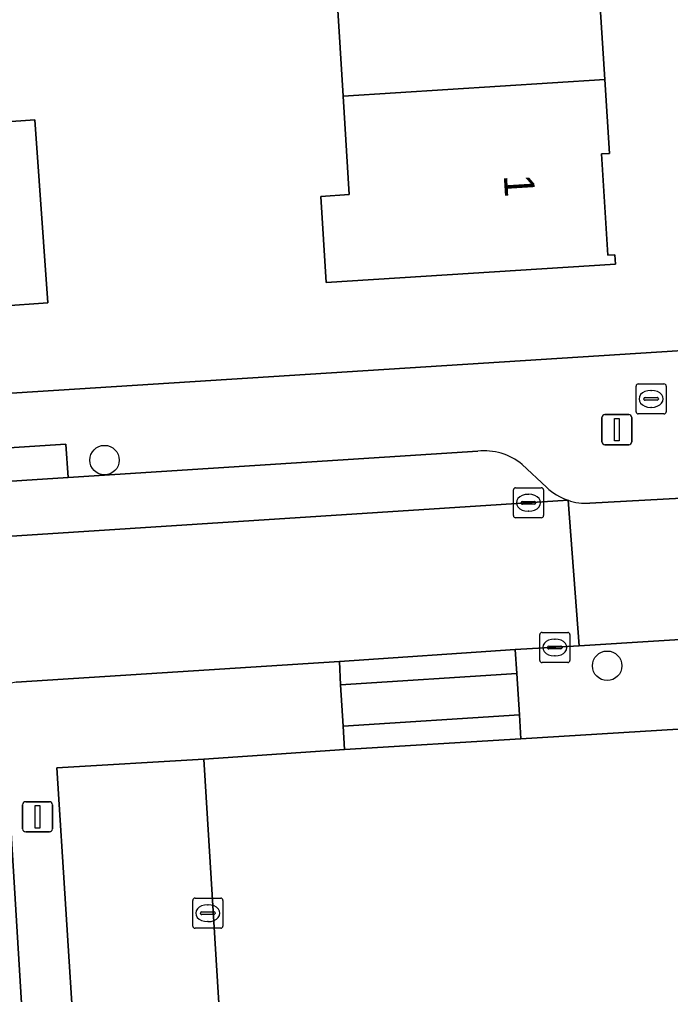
# Model space of a CAD drawing. Extents: x 159680 to 160786, y 387323 to 388340.
# Drawn here: x 160656.83 to 160678.44, y 387772 to 387804.34 of the extents above; entities that cross this region are included whole.
import ezdxf

# ---------------------------------------------------------------- set-up
doc = ezdxf.new("R2010")
doc.units = 0
for name, color, linetype in [('IMGEO_Boom', 7, 'Continuous'), ('IMGEO_Brandkraan', 7, 'Continuous'), ('IMGEO_Erf', 7, 'Continuous'), ('IMGEO_Groenvoorziening', 7, 'Continuous'), ('IMGEO_Kolk', 7, 'Continuous'), ('IMGEO_Lichtmast', 7, 'Continuous'), ('IMGEO_Pand', 7, 'Continuous'), ('IMGEO_Pand_nummerreeks', 7, 'Continuous'), ('IMGEO_Parkeervlak_open', 7, 'Continuous'), ('IMGEO_Rijbaan_lokaal_open', 7, 'Continuous'), ('IMGEO_Voetpad_open', 7, 'Continuous')]:
    doc.layers.add(name, color=color, linetype=linetype)

msp = doc.modelspace()

# ---------------------------------------------------------------- linework, layer by layer
at = {"layer": 'IMGEO_Boom'}
for centre in [(160659.658, 387789.727), (160676.34, 387782.905)]:
    msp.add_circle(centre, 0.489, dxfattribs=at)
at = {"layer": 'IMGEO_Brandkraan'}
for p, q in [((160677.299, 387791.331), (160677.299, 387792.183)), ((160677.374, 387792.257), (160678.226, 387792.257)), ((160678.3, 387792.183), (160678.3, 387791.331)), ((160677.601, 387791.8), (160677.999, 387791.8)), ((160677.787, 387792.037), (160677.812, 387792.037)), ((160677.558, 387791.751), (160677.558, 387791.763)), ((160677.996, 387791.714), (160677.598, 387791.714)), ((160677.81, 387791.477), (160677.785, 387791.477)), ((160678.042, 387791.763), (160678.042, 387791.751)), ((160678.226, 387791.257), (160677.374, 387791.257))]:
    msp.add_line(p, q, dxfattribs=at)
for points in [[(160677.299, 387791.331), (160677.299, 387792.183)], [(160677.374, 387792.257), (160678.226, 387792.257)], [(160678.3, 387792.183), (160678.3, 387791.331)], [(160678.226, 387791.257), (160677.374, 387791.257)]]:
    msp.add_lwpolyline(points, dxfattribs=at)
for centre, radius, start, end in [((160677.376, 387792.181), 0.0765, 91.552, 178.448), ((160677.376, 387792.181), 0.0765, 91.552, 178.448), ((160678.224, 387792.181), 0.0765, 1.552, 88.448), ((160678.224, 387792.181), 0.0765, 1.552, 88.448), ((160677.598, 387791.76), 0.0403, 85.8775, 175.7526), ((160678.003, 387791.762), 0.0386, 1.7309, 96.639), ((160677.595, 387791.75), 0.0366, 178.938, 274.7102), ((160677.999, 387791.757), 0.043, 264.8664, 352.4533), ((160677.376, 387791.333), 0.0765, 181.552, 268.448), ((160677.376, 387791.333), 0.0765, 181.552, 268.448), ((160678.224, 387791.333), 0.0765, 271.552, 358.448), ((160678.224, 387791.333), 0.0765, 271.552, 358.448)]:
    msp.add_arc(centre, radius, start, end, dxfattribs=at)
for centre, major_axis, ratio, start_param, end_param in [((160677.786, 387791.757), (-0.387, 0.002), 0.722429, 4.712389, 7.853982), ((160677.811, 387791.757), (-0.39, 0.002), 0.717154, 1.570796, 4.712389)]:
    msp.add_ellipse(centre, major_axis=major_axis, ratio=ratio, start_param=start_param, end_param=end_param, dxfattribs=at)
at = {"layer": 'IMGEO_Erf'}
for points in [[(160651.889, 387836.751), (160651.977, 387835.435), (160654.84, 387835.627), (160655.147, 387831.048), (160655.548, 387825.065), (160655.949, 387819.082), (160656.291, 387813.97), (160653.335, 387813.772), (160653.465, 387811.334), (160656.046, 387811.472), (160656.28, 387807.103), (160656.56, 387801.872), (160654.155, 387801.744), (160654.206, 387800.792), (160657.341, 387801.017), (160657.777, 387794.945), (160654.642, 387794.719), (160654.826, 387791.832), (160678.67, 387793.355)], [(160676.109, 387804.764), (160676.26, 387802.354), (160676.414, 387799.898), (160676.149, 387799.882), (160676.359, 387796.524), (160676.592, 387796.538), (160676.612, 387796.222), (160667.01, 387795.62), (160666.831, 387798.474), (160667.781, 387798.534), (160667.576, 387801.798), (160667.374, 387805.017)]]:
    msp.add_lwpolyline(points, dxfattribs=at)
at = {"layer": 'IMGEO_Groenvoorziening'}
msp.add_lwpolyline([(160657.189, 387766.985), (160656.551, 387777.544)], dxfattribs=at)
at = {"layer": 'IMGEO_Kolk'}
for p, q in [((160673.227, 387787.886), (160673.227, 387788.738)), ((160673.302, 387788.812), (160674.154, 387788.812)), ((160673.715, 387788.592), (160673.74, 387788.592)), ((160674.228, 387788.738), (160674.228, 387787.886)), ((160673.486, 387788.306), (160673.486, 387788.318)), ((160673.924, 387788.269), (160673.526, 387788.269)), ((160673.529, 387788.355), (160673.927, 387788.355)), ((160673.97, 387788.318), (160673.97, 387788.306)), ((160673.738, 387788.032), (160673.713, 387788.032)), ((160674.154, 387787.812), (160673.302, 387787.812)), ((160674.102, 387783.085), (160674.102, 387783.937)), ((160674.177, 387784.011), (160675.029, 387784.011)), ((160674.59, 387783.791), (160674.615, 387783.791)), ((160675.103, 387783.937), (160675.103, 387783.085)), ((160674.361, 387783.505), (160674.361, 387783.517)), ((160674.799, 387783.468), (160674.401, 387783.468)), ((160674.404, 387783.554), (160674.802, 387783.554)), ((160674.845, 387783.517), (160674.845, 387783.505)), ((160674.613, 387783.231), (160674.588, 387783.231)), ((160675.029, 387783.011), (160674.177, 387783.011)), ((160662.585, 387774.272), (160662.585, 387775.124)), ((160662.66, 387775.198), (160663.512, 387775.198)), ((160663.073, 387774.978), (160663.098, 387774.978)), ((160663.586, 387775.124), (160663.586, 387774.272)), ((160662.844, 387774.692), (160662.844, 387774.704)), ((160663.282, 387774.655), (160662.884, 387774.655)), ((160662.887, 387774.741), (160663.285, 387774.741)), ((160663.328, 387774.704), (160663.328, 387774.692)), ((160663.096, 387774.418), (160663.071, 387774.418)), ((160663.512, 387774.198), (160662.66, 387774.198))]:
    msp.add_line(p, q, dxfattribs=at)
for points in [[(160673.227, 387787.886), (160673.227, 387788.738)], [(160673.302, 387788.812), (160674.154, 387788.812)], [(160674.228, 387788.738), (160674.228, 387787.886)], [(160674.154, 387787.812), (160673.302, 387787.812)], [(160674.102, 387783.085), (160674.102, 387783.937)], [(160674.177, 387784.011), (160675.029, 387784.011)], [(160675.103, 387783.937), (160675.103, 387783.085)], [(160675.029, 387783.011), (160674.177, 387783.011)], [(160662.585, 387774.272), (160662.585, 387775.124)], [(160662.66, 387775.198), (160663.512, 387775.198)], [(160663.586, 387775.124), (160663.586, 387774.272)], [(160663.512, 387774.198), (160662.66, 387774.198)]]:
    msp.add_lwpolyline(points, dxfattribs=at)
for centre, radius, start, end in [((160673.304, 387788.736), 0.0765, 91.552, 178.448), ((160673.304, 387788.736), 0.0765, 91.552, 178.448), ((160674.152, 387788.736), 0.0765, 1.552, 88.448), ((160674.152, 387788.736), 0.0765, 1.552, 88.448), ((160673.526, 387788.315), 0.0403, 85.8775, 175.7526), ((160673.523, 387788.305), 0.0366, 178.938, 274.7102), ((160673.927, 387788.312), 0.043, 264.8664, 352.4533), ((160673.931, 387788.317), 0.0386, 1.7309, 96.639), ((160673.304, 387787.888), 0.0765, 181.552, 268.448), ((160673.304, 387787.888), 0.0765, 181.552, 268.448), ((160674.152, 387787.888), 0.0765, 271.552, 358.448), ((160674.152, 387787.888), 0.0765, 271.552, 358.448), ((160674.179, 387783.935), 0.0765, 91.552, 178.448), ((160674.179, 387783.935), 0.0765, 91.552, 178.448), ((160675.027, 387783.935), 0.0765, 1.552, 88.448), ((160675.027, 387783.935), 0.0765, 1.552, 88.448), ((160674.401, 387783.514), 0.0403, 85.8775, 175.7526), ((160674.398, 387783.504), 0.0366, 178.938, 274.7102), ((160674.802, 387783.511), 0.043, 264.8664, 352.4533), ((160674.806, 387783.516), 0.0386, 1.7309, 96.639), ((160674.179, 387783.087), 0.0765, 181.552, 268.448), ((160674.179, 387783.087), 0.0765, 181.552, 268.448), ((160675.027, 387783.087), 0.0765, 271.552, 358.448), ((160675.027, 387783.087), 0.0765, 271.552, 358.448), ((160662.662, 387775.122), 0.0765, 91.552, 178.448), ((160662.662, 387775.122), 0.0765, 91.552, 178.448), ((160663.51, 387775.122), 0.0765, 1.552, 88.448), ((160663.51, 387775.122), 0.0765, 1.552, 88.448), ((160662.884, 387774.701), 0.0403, 85.8775, 175.7526), ((160662.881, 387774.691), 0.0366, 178.938, 274.7102), ((160663.285, 387774.698), 0.043, 264.8664, 352.4533), ((160663.289, 387774.703), 0.0386, 1.7309, 96.639), ((160662.662, 387774.274), 0.0765, 181.552, 268.448), ((160662.662, 387774.274), 0.0765, 181.552, 268.448), ((160663.51, 387774.274), 0.0765, 271.552, 358.448), ((160663.51, 387774.274), 0.0765, 271.552, 358.448)]:
    msp.add_arc(centre, radius, start, end, dxfattribs=at)
for centre, major_axis, ratio, start_param, end_param in [((160673.714, 387788.312), (-0.387, 0.002), 0.722429, 4.712389, 7.853982), ((160673.739, 387788.312), (-0.39, 0.002), 0.717154, 1.570796, 4.712389), ((160674.589, 387783.511), (-0.387, 0.002), 0.722429, 4.712389, 7.853982), ((160674.614, 387783.511), (-0.39, 0.002), 0.717154, 1.570796, 4.712389), ((160663.072, 387774.698), (-0.387, 0.002), 0.722429, 4.712389, 7.853982), ((160663.097, 387774.698), (-0.39, 0.002), 0.717154, 1.570796, 4.712389)]:
    msp.add_ellipse(centre, major_axis=major_axis, ratio=ratio, start_param=start_param, end_param=end_param, dxfattribs=at)
at = {"layer": 'IMGEO_Lichtmast'}
for p, q in [((160676.165, 387790.336), (160676.165, 387791.136)), ((160676.165, 387791.136), (160676.165, 387790.336)), ((160676.265, 387791.236), (160677.055, 387791.236)), ((160677.055, 387791.236), (160676.265, 387791.236)), ((160677.155, 387791.136), (160677.155, 387790.336)), ((160677.155, 387790.336), (160677.155, 387791.136)), ((160677.055, 387790.236), (160676.265, 387790.236)), ((160676.265, 387790.236), (160677.055, 387790.236)), ((160656.94, 387777.495), (160656.94, 387778.295)), ((160656.94, 387778.295), (160656.94, 387777.495)), ((160657.04, 387778.395), (160657.83, 387778.395)), ((160657.83, 387778.395), (160657.04, 387778.395)), ((160657.93, 387778.295), (160657.93, 387777.495)), ((160657.93, 387777.495), (160657.93, 387778.295)), ((160657.83, 387777.395), (160657.04, 387777.395)), ((160657.04, 387777.395), (160657.83, 387777.395))]:
    msp.add_line(p, q, dxfattribs=at)
for points in [[(160676.585, 387791.111), (160676.735, 387791.111), (160676.735, 387790.361), (160676.585, 387790.361), (160676.585, 387791.111)], [(160657.36, 387778.27), (160657.51, 387778.27), (160657.51, 387777.52), (160657.36, 387777.52), (160657.36, 387778.27)]]:
    msp.add_lwpolyline(points, dxfattribs=at)
for centre, start, end in [((160676.265, 387791.136), 90, 180), ((160676.265, 387791.136), 90, 180), ((160677.055, 387791.136), 0, 90), ((160677.055, 387791.136), 360, 90), ((160676.265, 387790.336), 180, 270), ((160676.265, 387790.336), 180, 270), ((160677.055, 387790.336), 270, 0), ((160677.055, 387790.336), 270, 0), ((160657.04, 387778.295), 90, 180), ((160657.04, 387778.295), 90, 180), ((160657.83, 387778.295), 0, 90), ((160657.83, 387778.295), 360, 90), ((160657.04, 387777.495), 180, 270), ((160657.04, 387777.495), 180, 270), ((160657.83, 387777.495), 270, 0), ((160657.83, 387777.495), 270, 0)]:
    msp.add_arc(centre, 0.1, start, end, dxfattribs=at)
at = {"layer": 'IMGEO_Pand'}
for points in [[(160676.26, 387802.354), (160676.109, 387804.764), (160675.856, 387804.748), (160675.632, 387808.311), (160666.264, 387807.726), (160666.438, 387804.958), (160667.374, 387805.017), (160667.576, 387801.798)], [(160667.576, 387801.798), (160667.781, 387798.534), (160666.831, 387798.474), (160667.01, 387795.62), (160676.612, 387796.222), (160676.592, 387796.538), (160676.359, 387796.524), (160676.149, 387799.882), (160676.414, 387799.898), (160676.26, 387802.354)], [(160657.777, 387794.945), (160657.341, 387801.017), (160654.206, 387800.792), (160654.642, 387794.719)]]:
    msp.add_lwpolyline(points, close=True, dxfattribs=at)
at = {"layer": 'IMGEO_Parkeervlak_open'}
for points in [[(160672.043, 387790.022), (160658.449, 387789.155)], [(160674.33, 387788.828), (160673.516, 387789.581)], [(160658.449, 387789.155), (160652.629, 387788.778)], [(160507.598, 387777.573), (160675.04, 387788.393)]]:
    msp.add_lwpolyline(points, dxfattribs=at)
msp.add_lwpolyline([(160658.67, 387770.138), (160663.523, 387770.457), (160662.958, 387779.811), (160658.078, 387779.519)], close=True, dxfattribs=at)
for centre, radius, start, end in [((160672.266, 387788.088), 1.947, 50.0795, 96.5862), ((160675.653, 387790.19), 1.898, 225.8356, 251.1748)]:
    msp.add_arc(centre, radius, start, end, dxfattribs=at)
at = {"layer": 'IMGEO_Rijbaan_lokaal_open'}
for points in [[(160675.04, 387788.393), (160675.411, 387783.57), (160695.502, 387784.827), (160695.218, 387789.608)], [(160656.729, 387782.366), (160667.455, 387783.044), (160673.287, 387783.448), (160675.411, 387783.57), (160675.04, 387788.393), (160507.598, 387777.573), (160504.943, 387777.404)], [(160678.805, 387788.468), (160675.76, 387788.297)]]:
    msp.add_lwpolyline(points, dxfattribs=at)
msp.add_lwpolyline([(160667.627, 387780.123), (160662.958, 387779.811), (160663.523, 387770.457), (160681.993, 387771.606), (160681.398, 387780.969), (160673.472, 387780.478)], close=True, dxfattribs=at)
msp.add_arc((160675.644, 387790.177), 1.883, 251.2856, 273.5251, dxfattribs=at)
at = {"layer": 'IMGEO_Voetpad_open'}
for points in [[(160683.617, 387793.636), (160678.67, 387793.355), (160654.826, 387791.832), (160653.254, 387791.732), (160593.198, 387787.895), (160592.411, 387787.845), (160591.618, 387787.794), (160531.447, 387783.951), (160530.037, 387783.861), (160529.842, 387783.849), (160519.612, 387783.82), (160506.129, 387784.42), (160506.008, 387784.442), (160504.943, 387777.404), (160507.598, 387777.573)], [(160510.507, 387779.675), (160652.629, 387788.778), (160652.516, 387789.884), (160658.373, 387790.256), (160658.449, 387789.155), (160672.043, 387790.022)], [(160673.516, 387789.581), (160674.33, 387788.828)], [(160675.76, 387788.297), (160678.805, 387788.468)], [(160695.502, 387784.827), (160675.411, 387783.57), (160673.287, 387783.448), (160673.337, 387782.645), (160673.431, 387781.273), (160673.472, 387780.478), (160681.398, 387780.969), (160686.446, 387781.308), (160690.82, 387781.669)], [(160658.078, 387779.519), (160662.958, 387779.811), (160667.627, 387780.123), (160667.575, 387780.905), (160667.487, 387782.27), (160667.455, 387783.044), (160656.729, 387782.366), (160655.957, 387782.201), (160655.334, 387781.726), (160654.183, 387780.465), (160654.346, 387779.45)], [(160658.814, 387766.966), (160658.67, 387770.138), (160658.078, 387779.519)], [(160656.551, 387777.544), (160657.189, 387766.985)]]:
    msp.add_lwpolyline(points, dxfattribs=at)
for points in [[(160652.629, 387788.778), (160658.449, 387789.155), (160658.373, 387790.256), (160652.516, 387789.884)], [(160673.287, 387783.448), (160667.455, 387783.044), (160667.487, 387782.27), (160673.337, 387782.645)], [(160673.337, 387782.645), (160667.487, 387782.27), (160667.575, 387780.905), (160673.431, 387781.273)], [(160667.627, 387780.123), (160673.472, 387780.478), (160673.431, 387781.273), (160667.575, 387780.905)]]:
    msp.add_lwpolyline(points, close=True, dxfattribs=at)
for centre, radius, start, end in [((160672.266, 387788.088), 1.947, 50.0795, 96.5862), ((160675.653, 387790.19), 1.898, 225.8356, 251.1748), ((160675.644, 387790.177), 1.883, 251.2856, 273.5251)]:
    msp.add_arc(centre, radius, start, end, dxfattribs=at)

# ---------------------------------------------------------------- texts
at = {"layer": 'IMGEO_Pand_nummerreeks'}
msp.add_text('1', height=1, rotation=273.5785, dxfattribs=at).set_placement((160672.906, 387799.175))

doc.saveas('drawing.dxf')
